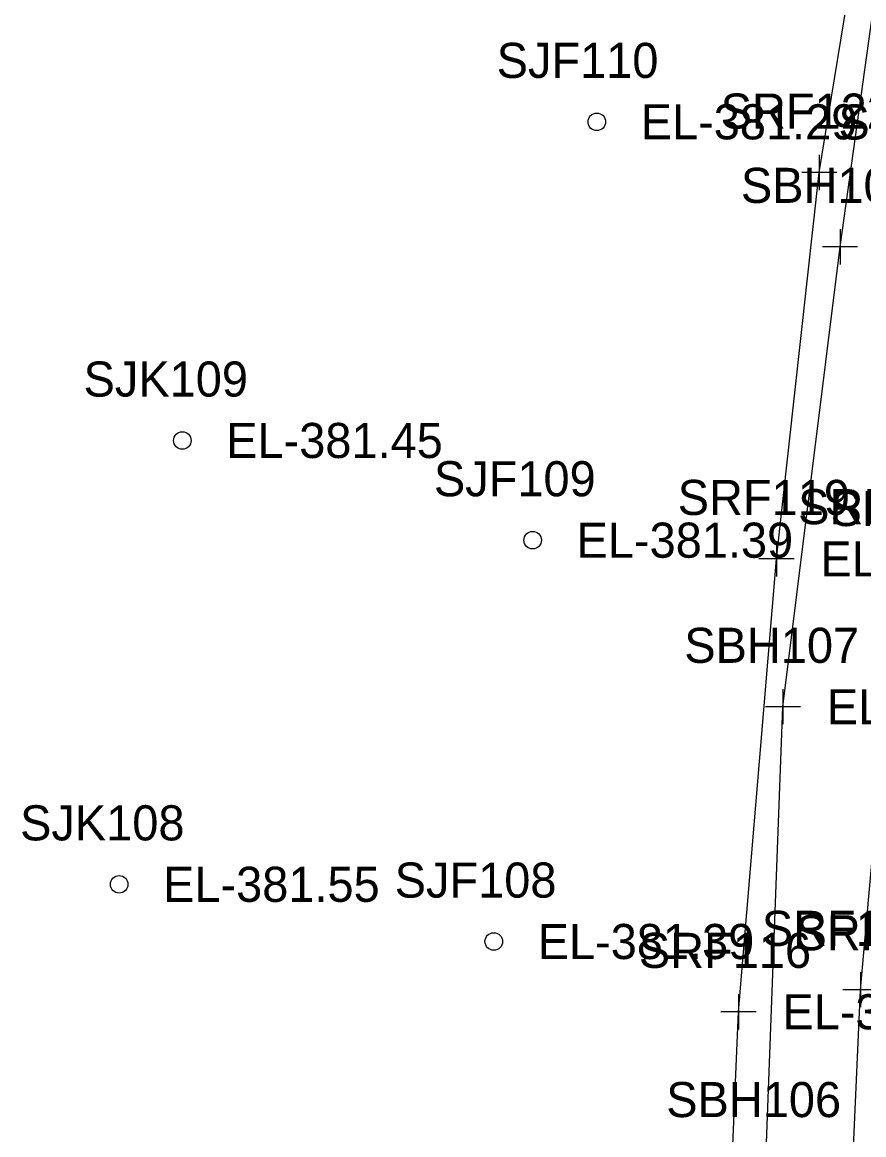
# Model space of a CAD drawing. Extents: x 1189978 to 1314812, y 571533 to 629339.
# Drawn here: x 1217330.8 to 1217426.7, y 621182.5 to 621309.2 of the extents above; entities that cross this region are included whole.
import ezdxf

# ---------------------------------------------------------------- set-up
doc = ezdxf.new("R2010")
doc.units = 0
for name, color, linetype in [('SURVEY - DTM - Breaklines', 7, 'Continuous'), ('SURVEY - DTM - Breaklines - Points - Elevations', 7, 'Continuous'), ('SURVEY - DTM - Breaklines - Points - Locators', 7, 'Continuous'), ('SURVEY - DTM - Breaklines - Points - Numbers', 7, 'Continuous'), ('SURVEY - DTM - Spot Points - Elevations', 7, 'Continuous'), ('SURVEY - DTM - Spot Points - Locators', 7, 'Continuous'), ('SURVEY - DTM - Spot Points - Point Numbers', 7, 'Continuous'), ('SURVEY - VEGETATION - Features - Points - Elevations', 7, 'Continuous'), ('SURVEY - VEGETATION - Features - Points - Locators', 7, 'Continuous'), ('SURVEY - VEGETATION - Features - Points - Numbers', 7, 'Continuous'), ('SURVEY - VEGETATION - Features with Text', 7, 'Continuous')]:
    doc.layers.add(name, color=color, linetype=linetype)

msp = doc.modelspace()

# ---------------------------------------------------------------- linework, layer by layer
at = {"layer": 'SURVEY - DTM - Breaklines'}
for points in [[(1217398.8, 620946.79), (1217405.34, 620995.91), (1217410.89, 621050.86), (1217418.12, 621097.58), (1217423.86, 621144.35), (1217426.28, 621199), (1217430.59, 621247.05), (1217435.01, 621290.88), (1217442.51, 621342.08), (1217455.44, 621391.07), (1217470.2, 621442.44), (1217482.87, 621485.17), (1217496.79, 621527.97), (1217510.18, 621578.93), (1217519.33, 621644.77), (1217519.37, 621664.32), (1217455.59, 621688.45)], [(1217387.31, 620948.08), (1217393.6, 620996.48), (1217397.69, 621051.02), (1217403.2, 621099.03), (1217410.14, 621143.75), (1217412.38, 621196.49), (1217416.71, 621248.1), (1217421.59, 621292.12), (1217429.99, 621343.65), (1217442.32, 621394.91), (1217455.15, 621442.51), (1217467.64, 621488.57), (1217479.21, 621534.19), (1217491.95, 621583.57), (1217498.28, 621637.4), (1217497.56, 621661.82), (1217450.04, 621674.51)]]:
    msp.add_lwpolyline(points, dxfattribs=at)
at = {"layer": 'SURVEY - DTM - Breaklines - Points - Locators'}
for p, q in [((1217421.59, 621294.12), (1217421.59, 621290.12)), ((1217423.59, 621292.12), (1217419.59, 621292.12)), ((1217416.71, 621250.1), (1217416.71, 621246.1)), ((1217418.71, 621248.1), (1217414.71, 621248.1)), ((1217426.28, 621201), (1217426.28, 621197)), ((1217412.38, 621198.49), (1217412.38, 621194.49)), ((1217428.28, 621199), (1217424.28, 621199)), ((1217414.38, 621196.49), (1217410.38, 621196.49))]:
    msp.add_line(p, q, dxfattribs=at)
at = {"layer": 'SURVEY - DTM - Spot Points - Locators'}
for centre in [(1217396.24, 621297.9), (1217349.01, 621261.59), (1217388.93, 621250.23), (1217341.82, 621211.02), (1217384.5, 621204.5)]:
    msp.add_circle(centre, 1, dxfattribs=at)
at = {"layer": 'SURVEY - VEGETATION - Features - Points - Locators'}
for p, q in [((1217423.95, 621285.66), (1217423.95, 621281.66)), ((1217425.95, 621283.66), (1217421.95, 621283.66)), ((1217417.45, 621233.25), (1217417.45, 621229.25)), ((1217419.45, 621231.25), (1217415.45, 621231.25))]:
    msp.add_line(p, q, dxfattribs=at)
at = {"layer": 'SURVEY - VEGETATION - Features with Text'}
msp.add_lwpolyline([(1217389.81, 620940.03), (1217391.17, 620986.93), (1217395.55, 621035.23), (1217406.85, 621081.03), (1217411.05, 621130.02), (1217415.5, 621179.49), (1217417.45, 621231.25), (1217423.95, 621283.66), (1217431.12, 621334.93), (1217445.24, 621381.42), (1217454.29, 621426.66), (1217468.2, 621478.56), (1217483.94, 621529.19), (1217494.32, 621578.08), (1217503.06, 621624.42), (1217502.76, 621670.78), (1217560.76, 621675.93)], dxfattribs=at)

# ---------------------------------------------------------------- texts
at = {"layer": 'SURVEY - DTM - Breaklines - Points - Elevations'}
for s, p in [('EL-382.35', (1217421.71, 621246.1)), ('EL-382.42', (1217417.38, 621194.49))]:
    msp.add_text(s, height=4, dxfattribs=at).set_placement(p)
at = {"layer": 'SURVEY - DTM - Breaklines - Points - Numbers'}
for s, p in [('SRF122', (1217410.35, 621297.12)), ('SRF123', (1217423.77, 621295.88)), ('SRF119', (1217405.46, 621253.1)), ('SRF120', (1217419.18, 621252.05)), ('SRF121', (1217422.87, 621251.84)), ('SRF117', (1217415.04, 621204)), ('SRF118', (1217418.88, 621203.5)), ('SRF116', (1217401.03, 621201.49))]:
    msp.add_text(s, height=4, dxfattribs=at).set_placement(p)
at = {"layer": 'SURVEY - DTM - Spot Points - Elevations'}
for s, p in [('EL-381.29', (1217401.24, 621295.9)), ('EL-381.45', (1217354.01, 621259.59)), ('EL-381.39', (1217393.93, 621248.23)), ('EL-381.55', (1217346.82, 621209.02)), ('EL-381.39', (1217389.5, 621202.5))]:
    msp.add_text(s, height=4, dxfattribs=at).set_placement(p)
at = {"layer": 'SURVEY - DTM - Spot Points - Point Numbers'}
for s, p in [('SJF110', (1217384.83, 621302.9)), ('SJK109', (1217337.76, 621266.59)), ('SJF109', (1217377.68, 621255.23)), ('SJK108', (1217330.53, 621216.02)), ('SJF108', (1217373.21, 621209.5))]:
    msp.add_text(s, height=4, dxfattribs=at).set_placement(p)
at = {"layer": 'SURVEY - VEGETATION - Features - Points - Elevations'}
msp.add_text('EL-382.76', height=4, dxfattribs=at).set_placement((1217422.45, 621229.25))
at = {"layer": 'SURVEY - VEGETATION - Features - Points - Numbers'}
for s, p in [('SBH108', (1217412.66, 621288.66)), ('SBH107', (1217406.21, 621236.25)), ('SBH106', (1217404.15, 621184.49))]:
    msp.add_text(s, height=4, dxfattribs=at).set_placement(p)

doc.saveas('drawing.dxf')
